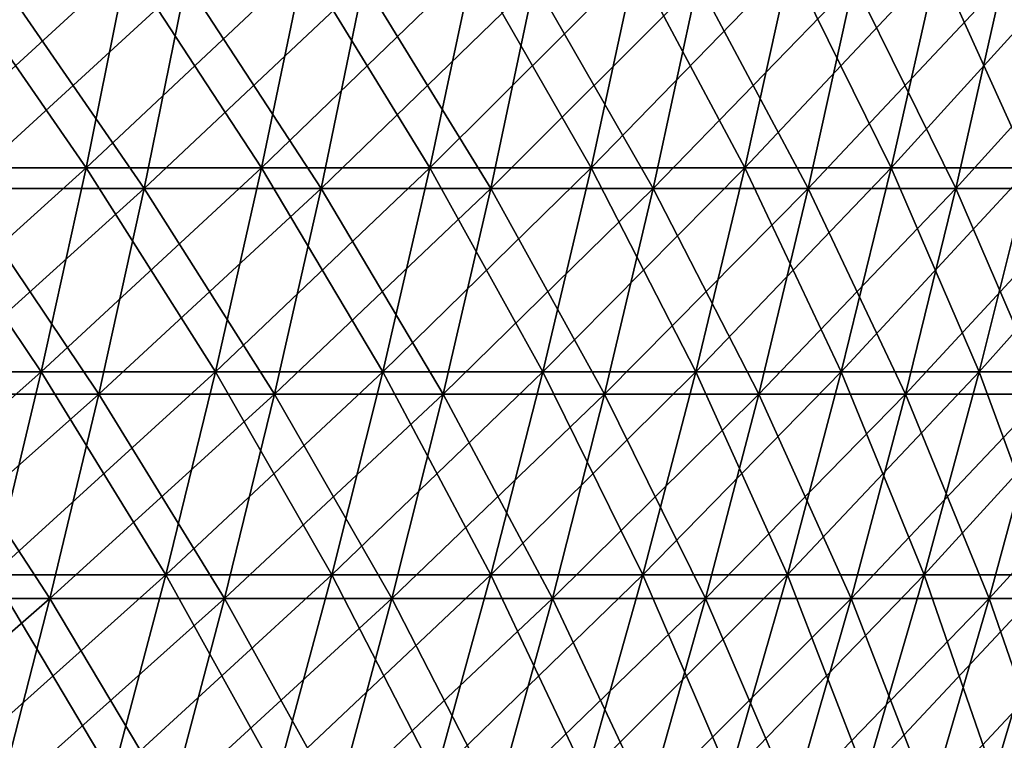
# Model space of a CAD drawing. Header units: millimetres. Extents: x -250 to 250, y -45 to 4150.
# Tile 791 of 805: x 185 to 210, y 4070 to 4089. Entities that reach past the tile are written whole.
import ezdxf

# ---------------------------------------------------------------- set-up
doc = ezdxf.new("R2010")
doc.units = ezdxf.units.MM
doc.header["$LTSCALE"] = 81.481481
for name, color, linetype in [('19', 7, 'CONTINUOUS'), ('20', 7, 'CONTINUOUS'), ('21', 7, 'CONTINUOUS'), ('22', 7, 'CONTINUOUS')]:
    doc.layers.add(name, color=color, linetype=linetype)

msp = doc.modelspace()

# ---------------------------------------------------------------- linework, layer by layer
at = {"layer": '19', "color": 7, "linetype": 'CONTINUOUS'}
for points in [[(187.968, 4084.507, -151.257), (183.221, 4084.507, -156.974), (189.049, 4089.852, -152.127), (187.968, 4084.507, -151.257)], [(189.049, 4089.852, -152.127), (183.221, 4084.507, -156.974), (184.275, 4089.852, -157.877), (189.049, 4089.852, -152.127)], [(192.537, 4084.507, -145.397), (187.968, 4084.507, -151.257), (193.644, 4089.852, -146.233), (192.537, 4084.507, -145.397)], [(193.644, 4089.852, -146.233), (187.968, 4084.507, -151.257), (189.049, 4089.852, -152.127), (193.644, 4089.852, -146.233)], [(196.923, 4084.507, -139.399), (192.537, 4084.507, -145.397), (198.056, 4089.852, -140.201), (196.923, 4084.507, -139.399)], [(198.056, 4089.852, -140.201), (192.537, 4084.507, -145.397), (193.644, 4089.852, -146.233), (198.056, 4089.852, -140.201)], [(201.122, 4084.507, -133.268), (196.923, 4084.507, -139.399), (202.279, 4089.852, -134.035), (201.122, 4084.507, -133.268)], [(202.279, 4089.852, -134.035), (196.923, 4084.507, -139.399), (198.056, 4089.852, -140.201), (202.279, 4089.852, -134.035)], [(205.131, 4084.507, -127.012), (201.122, 4084.507, -133.268), (206.311, 4089.852, -127.742), (205.131, 4084.507, -127.012)], [(206.311, 4089.852, -127.742), (201.122, 4084.507, -133.268), (202.279, 4089.852, -134.035), (206.311, 4089.852, -127.742)], [(208.945, 4084.507, -120.634), (205.131, 4084.507, -127.012), (210.147, 4089.852, -121.328), (208.945, 4084.507, -120.634)], [(210.147, 4089.852, -121.328), (205.131, 4084.507, -127.012), (206.311, 4089.852, -127.742), (210.147, 4089.852, -121.328)], [(212.561, 4084.507, -114.143), (208.945, 4084.507, -120.634), (213.784, 4089.852, -114.799), (212.561, 4084.507, -114.143)], [(213.784, 4089.852, -114.799), (208.945, 4084.507, -120.634), (210.147, 4089.852, -121.328), (213.784, 4089.852, -114.799)], [(186.795, 4079.194, -150.313), (182.077, 4079.194, -155.994), (187.968, 4084.507, -151.257), (186.795, 4079.194, -150.313)], [(187.968, 4084.507, -151.257), (182.077, 4079.194, -155.994), (183.221, 4084.507, -156.974), (187.968, 4084.507, -151.257)], [(191.335, 4079.194, -144.49), (186.795, 4079.194, -150.313), (192.537, 4084.507, -145.397), (191.335, 4079.194, -144.49)], [(192.537, 4084.507, -145.397), (186.795, 4079.194, -150.313), (187.968, 4084.507, -151.257), (192.537, 4084.507, -145.397)], [(195.694, 4079.194, -138.529), (191.335, 4079.194, -144.49), (196.923, 4084.507, -139.399), (195.694, 4079.194, -138.529)], [(196.923, 4084.507, -139.399), (191.335, 4079.194, -144.49), (192.537, 4084.507, -145.397), (196.923, 4084.507, -139.399)], [(199.867, 4079.194, -132.437), (195.694, 4079.194, -138.529), (201.122, 4084.507, -133.268), (199.867, 4079.194, -132.437)], [(201.122, 4084.507, -133.268), (195.694, 4079.194, -138.529), (196.923, 4084.507, -139.399), (201.122, 4084.507, -133.268)], [(203.851, 4079.194, -126.219), (199.867, 4079.194, -132.437), (205.131, 4084.507, -127.012), (203.851, 4079.194, -126.219)], [(205.131, 4084.507, -127.012), (199.867, 4079.194, -132.437), (201.122, 4084.507, -133.268), (205.131, 4084.507, -127.012)], [(207.641, 4079.194, -119.882), (203.851, 4079.194, -126.219), (208.945, 4084.507, -120.634), (207.641, 4079.194, -119.882)], [(208.945, 4084.507, -120.634), (203.851, 4079.194, -126.219), (205.131, 4084.507, -127.012), (208.945, 4084.507, -120.634)], [(211.234, 4079.194, -113.431), (207.641, 4079.194, -119.882), (212.561, 4084.507, -114.143), (211.234, 4079.194, -113.431)], [(212.561, 4084.507, -114.143), (207.641, 4079.194, -119.882), (208.945, 4084.507, -120.634), (212.561, 4084.507, -114.143)], [(185.531, 4073.915, -149.296), (180.845, 4073.915, -154.939), (186.795, 4079.194, -150.313), (185.531, 4073.915, -149.296)], [(186.795, 4079.194, -150.313), (180.845, 4073.915, -154.939), (182.077, 4079.194, -155.994), (186.795, 4079.194, -150.313)], [(190.041, 4073.915, -143.512), (185.531, 4073.915, -149.296), (191.335, 4079.194, -144.49), (190.041, 4073.915, -143.512)], [(191.335, 4079.194, -144.49), (185.531, 4073.915, -149.296), (186.795, 4079.194, -150.313), (191.335, 4079.194, -144.49)], [(194.37, 4073.915, -137.592), (190.041, 4073.915, -143.512), (195.694, 4079.194, -138.529), (194.37, 4073.915, -137.592)], [(195.694, 4079.194, -138.529), (190.041, 4073.915, -143.512), (191.335, 4079.194, -144.49), (195.694, 4079.194, -138.529)], [(198.515, 4073.915, -131.541), (194.37, 4073.915, -137.592), (199.867, 4079.194, -132.437), (198.515, 4073.915, -131.541)], [(199.867, 4079.194, -132.437), (194.37, 4073.915, -137.592), (195.694, 4079.194, -138.529), (199.867, 4079.194, -132.437)], [(202.471, 4073.915, -125.365), (198.515, 4073.915, -131.541), (203.851, 4079.194, -126.219), (202.471, 4073.915, -125.365)], [(203.851, 4079.194, -126.219), (198.515, 4073.915, -131.541), (199.867, 4079.194, -132.437), (203.851, 4079.194, -126.219)], [(206.236, 4073.915, -119.07), (202.471, 4073.915, -125.365), (207.641, 4079.194, -119.882), (206.236, 4073.915, -119.07)], [(207.641, 4079.194, -119.882), (202.471, 4073.915, -125.365), (203.851, 4079.194, -126.219), (207.641, 4079.194, -119.882)], [(209.805, 4073.915, -112.663), (206.236, 4073.915, -119.07), (211.234, 4079.194, -113.431), (209.805, 4073.915, -112.663)], [(211.234, 4079.194, -113.431), (206.236, 4073.915, -119.07), (207.641, 4079.194, -119.882), (211.234, 4079.194, -113.431)], [(213.175, 4073.915, -106.149), (209.805, 4073.915, -112.663), (214.627, 4079.194, -106.872), (213.175, 4073.915, -106.149)], [(214.627, 4079.194, -106.872), (209.805, 4073.915, -112.663), (211.234, 4079.194, -113.431), (214.627, 4079.194, -106.872)], [(184.176, 4068.673, -148.206), (179.525, 4068.673, -153.808), (185.531, 4073.915, -149.296), (184.176, 4068.673, -148.206)], [(185.531, 4073.915, -149.296), (179.525, 4068.673, -153.808), (180.845, 4073.915, -154.939), (185.531, 4073.915, -149.296)], [(188.653, 4068.673, -142.464), (184.176, 4068.673, -148.206), (190.041, 4073.915, -143.512), (188.653, 4068.673, -142.464)], [(190.041, 4073.915, -143.512), (184.176, 4068.673, -148.206), (185.531, 4073.915, -149.296), (190.041, 4073.915, -143.512)], [(192.951, 4068.673, -136.587), (188.653, 4068.673, -142.464), (194.37, 4073.915, -137.592), (192.951, 4068.673, -136.587)], [(194.37, 4073.915, -137.592), (188.653, 4068.673, -142.464), (190.041, 4073.915, -143.512), (194.37, 4073.915, -137.592)], [(197.065, 4068.673, -130.58), (192.951, 4068.673, -136.587), (198.515, 4073.915, -131.541), (197.065, 4068.673, -130.58)], [(198.515, 4073.915, -131.541), (192.951, 4068.673, -136.587), (194.37, 4073.915, -137.592), (198.515, 4073.915, -131.541)], [(200.993, 4068.673, -124.45), (197.065, 4068.673, -130.58), (202.471, 4073.915, -125.365), (200.993, 4068.673, -124.45)], [(202.471, 4073.915, -125.365), (197.065, 4068.673, -130.58), (198.515, 4073.915, -131.541), (202.471, 4073.915, -125.365)], [(204.73, 4068.673, -118.201), (200.993, 4068.673, -124.45), (206.236, 4073.915, -119.07), (204.73, 4068.673, -118.201)], [(206.236, 4073.915, -119.07), (200.993, 4068.673, -124.45), (202.471, 4073.915, -125.365), (206.236, 4073.915, -119.07)], [(208.273, 4068.673, -111.84), (204.73, 4068.673, -118.201), (209.805, 4073.915, -112.663), (208.273, 4068.673, -111.84)], [(209.805, 4073.915, -112.663), (204.73, 4068.673, -118.201), (206.236, 4073.915, -119.07), (209.805, 4073.915, -112.663)], [(211.619, 4068.673, -105.373), (208.273, 4068.673, -111.84), (213.175, 4073.915, -106.149), (211.619, 4068.673, -105.373)], [(213.175, 4073.915, -106.149), (208.273, 4068.673, -111.84), (209.805, 4073.915, -112.663), (213.175, 4073.915, -106.149)]]:
    msp.add_3dface(points, dxfattribs=at)
at = {"layer": '20', "color": 7, "linetype": 'CONTINUOUS'}
for points in [[(183.221, 4084.507, 156.974), (187.968, 4084.507, 151.257), (184.275, 4089.852, 157.877), (183.221, 4084.507, 156.974)], [(184.275, 4089.852, 157.877), (187.968, 4084.507, 151.257), (189.049, 4089.852, 152.127), (184.275, 4089.852, 157.877)], [(187.968, 4084.507, 151.257), (192.537, 4084.507, 145.397), (189.049, 4089.852, 152.127), (187.968, 4084.507, 151.257)], [(189.049, 4089.852, 152.127), (192.537, 4084.507, 145.397), (193.644, 4089.852, 146.233), (189.049, 4089.852, 152.127)], [(192.537, 4084.507, 145.397), (196.923, 4084.507, 139.399), (193.644, 4089.852, 146.233), (192.537, 4084.507, 145.397)], [(193.644, 4089.852, 146.233), (196.923, 4084.507, 139.399), (198.056, 4089.852, 140.201), (193.644, 4089.852, 146.233)], [(196.923, 4084.507, 139.399), (201.122, 4084.507, 133.268), (198.056, 4089.852, 140.201), (196.923, 4084.507, 139.399)], [(198.056, 4089.852, 140.201), (201.122, 4084.507, 133.268), (202.279, 4089.852, 134.035), (198.056, 4089.852, 140.201)], [(201.122, 4084.507, 133.268), (205.131, 4084.507, 127.012), (202.279, 4089.852, 134.035), (201.122, 4084.507, 133.268)], [(202.279, 4089.852, 134.035), (205.131, 4084.507, 127.012), (206.311, 4089.852, 127.742), (202.279, 4089.852, 134.035)], [(205.131, 4084.507, 127.012), (208.945, 4084.507, 120.634), (206.311, 4089.852, 127.742), (205.131, 4084.507, 127.012)], [(206.311, 4089.852, 127.742), (208.945, 4084.507, 120.634), (210.147, 4089.852, 121.328), (206.311, 4089.852, 127.742)], [(208.945, 4084.507, 120.634), (212.561, 4084.507, 114.143), (210.147, 4089.852, 121.328), (208.945, 4084.507, 120.634)], [(210.147, 4089.852, 121.328), (212.561, 4084.507, 114.143), (213.784, 4089.852, 114.799), (210.147, 4089.852, 121.328)], [(182.077, 4079.194, 155.994), (186.795, 4079.194, 150.313), (183.221, 4084.507, 156.974), (182.077, 4079.194, 155.994)], [(183.221, 4084.507, 156.974), (186.795, 4079.194, 150.313), (187.968, 4084.507, 151.257), (183.221, 4084.507, 156.974)], [(186.795, 4079.194, 150.313), (191.335, 4079.194, 144.49), (187.968, 4084.507, 151.257), (186.795, 4079.194, 150.313)], [(187.968, 4084.507, 151.257), (191.335, 4079.194, 144.49), (192.537, 4084.507, 145.397), (187.968, 4084.507, 151.257)], [(191.335, 4079.194, 144.49), (195.694, 4079.194, 138.529), (192.537, 4084.507, 145.397), (191.335, 4079.194, 144.49)], [(192.537, 4084.507, 145.397), (195.694, 4079.194, 138.529), (196.923, 4084.507, 139.399), (192.537, 4084.507, 145.397)], [(195.694, 4079.194, 138.529), (199.867, 4079.194, 132.437), (196.923, 4084.507, 139.399), (195.694, 4079.194, 138.529)], [(196.923, 4084.507, 139.399), (199.867, 4079.194, 132.437), (201.122, 4084.507, 133.268), (196.923, 4084.507, 139.399)], [(199.867, 4079.194, 132.437), (203.851, 4079.194, 126.219), (201.122, 4084.507, 133.268), (199.867, 4079.194, 132.437)], [(201.122, 4084.507, 133.268), (203.851, 4079.194, 126.219), (205.131, 4084.507, 127.012), (201.122, 4084.507, 133.268)], [(203.851, 4079.194, 126.219), (207.641, 4079.194, 119.882), (205.131, 4084.507, 127.012), (203.851, 4079.194, 126.219)], [(205.131, 4084.507, 127.012), (207.641, 4079.194, 119.882), (208.945, 4084.507, 120.634), (205.131, 4084.507, 127.012)], [(207.641, 4079.194, 119.882), (211.234, 4079.194, 113.431), (208.945, 4084.507, 120.634), (207.641, 4079.194, 119.882)], [(208.945, 4084.507, 120.634), (211.234, 4079.194, 113.431), (212.561, 4084.507, 114.143), (208.945, 4084.507, 120.634)], [(180.845, 4073.915, 154.939), (185.531, 4073.915, 149.296), (182.077, 4079.194, 155.994), (180.845, 4073.915, 154.939)], [(182.077, 4079.194, 155.994), (185.531, 4073.915, 149.296), (186.795, 4079.194, 150.313), (182.077, 4079.194, 155.994)], [(185.531, 4073.915, 149.296), (190.041, 4073.915, 143.512), (186.795, 4079.194, 150.313), (185.531, 4073.915, 149.296)], [(186.795, 4079.194, 150.313), (190.041, 4073.915, 143.512), (191.335, 4079.194, 144.49), (186.795, 4079.194, 150.313)], [(190.041, 4073.915, 143.512), (194.37, 4073.915, 137.592), (191.335, 4079.194, 144.49), (190.041, 4073.915, 143.512)], [(191.335, 4079.194, 144.49), (194.37, 4073.915, 137.592), (195.694, 4079.194, 138.529), (191.335, 4079.194, 144.49)], [(194.37, 4073.915, 137.592), (198.515, 4073.915, 131.541), (195.694, 4079.194, 138.529), (194.37, 4073.915, 137.592)], [(195.694, 4079.194, 138.529), (198.515, 4073.915, 131.541), (199.867, 4079.194, 132.437), (195.694, 4079.194, 138.529)], [(198.515, 4073.915, 131.541), (202.471, 4073.915, 125.365), (199.867, 4079.194, 132.437), (198.515, 4073.915, 131.541)], [(199.867, 4079.194, 132.437), (202.471, 4073.915, 125.365), (203.851, 4079.194, 126.219), (199.867, 4079.194, 132.437)], [(202.471, 4073.915, 125.365), (206.236, 4073.915, 119.07), (203.851, 4079.194, 126.219), (202.471, 4073.915, 125.365)], [(203.851, 4079.194, 126.219), (206.236, 4073.915, 119.07), (207.641, 4079.194, 119.882), (203.851, 4079.194, 126.219)], [(206.236, 4073.915, 119.07), (209.805, 4073.915, 112.663), (207.641, 4079.194, 119.882), (206.236, 4073.915, 119.07)], [(207.641, 4079.194, 119.882), (209.805, 4073.915, 112.663), (211.234, 4079.194, 113.431), (207.641, 4079.194, 119.882)], [(209.805, 4073.915, 112.663), (213.175, 4073.915, 106.149), (211.234, 4079.194, 113.431), (209.805, 4073.915, 112.663)], [(180.845, 4073.915, 154.939), (184.176, 4068.673, 148.206), (185.531, 4073.915, 149.296), (180.845, 4073.915, 154.939)], [(184.176, 4068.673, 148.206), (188.653, 4068.673, 142.464), (185.531, 4073.915, 149.296), (184.176, 4068.673, 148.206)], [(185.531, 4073.915, 149.296), (188.653, 4068.673, 142.464), (190.041, 4073.915, 143.512), (185.531, 4073.915, 149.296)], [(188.653, 4068.673, 142.464), (192.951, 4068.673, 136.587), (190.041, 4073.915, 143.512), (188.653, 4068.673, 142.464)], [(190.041, 4073.915, 143.512), (192.951, 4068.673, 136.587), (194.37, 4073.915, 137.592), (190.041, 4073.915, 143.512)], [(192.951, 4068.673, 136.587), (197.065, 4068.673, 130.58), (194.37, 4073.915, 137.592), (192.951, 4068.673, 136.587)], [(194.37, 4073.915, 137.592), (197.065, 4068.673, 130.58), (198.515, 4073.915, 131.541), (194.37, 4073.915, 137.592)], [(197.065, 4068.673, 130.58), (200.993, 4068.673, 124.45), (198.515, 4073.915, 131.541), (197.065, 4068.673, 130.58)], [(198.515, 4073.915, 131.541), (200.993, 4068.673, 124.45), (202.471, 4073.915, 125.365), (198.515, 4073.915, 131.541)], [(200.993, 4068.673, 124.45), (204.73, 4068.673, 118.201), (202.471, 4073.915, 125.365), (200.993, 4068.673, 124.45)], [(202.471, 4073.915, 125.365), (204.73, 4068.673, 118.201), (206.236, 4073.915, 119.07), (202.471, 4073.915, 125.365)], [(204.73, 4068.673, 118.201), (208.273, 4068.673, 111.84), (206.236, 4073.915, 119.07), (204.73, 4068.673, 118.201)], [(206.236, 4073.915, 119.07), (208.273, 4068.673, 111.84), (209.805, 4073.915, 112.663), (206.236, 4073.915, 119.07)], [(208.273, 4068.673, 111.84), (211.619, 4068.673, 105.373), (209.805, 4073.915, 112.663), (208.273, 4068.673, 111.84)], [(209.805, 4073.915, 112.663), (211.619, 4068.673, 105.373), (213.175, 4073.915, 106.149), (209.805, 4073.915, 112.663)]]:
    msp.add_3dface(points, dxfattribs=at)
at = {"layer": '21', "color": 7, "linetype": 'CONTINUOUS'}
for points in [[(186.466, 4085.04, 150.049), (181.757, 4085.04, 155.72), (187.538, 4090.342, 150.911), (186.466, 4085.04, 150.049)], [(187.538, 4090.342, 150.911), (181.757, 4085.04, 155.72), (182.802, 4090.342, 156.615), (187.538, 4090.342, 150.911)], [(190.998, 4085.04, 144.235), (186.466, 4085.04, 150.049), (192.097, 4090.342, 145.065), (190.998, 4085.04, 144.235)], [(192.097, 4090.342, 145.065), (186.466, 4085.04, 150.049), (187.538, 4090.342, 150.911), (192.097, 4090.342, 145.065)], [(195.349, 4085.04, 138.285), (190.998, 4085.04, 144.235), (196.473, 4090.342, 139.08), (195.349, 4085.04, 138.285)], [(196.473, 4090.342, 139.08), (190.998, 4085.04, 144.235), (192.097, 4090.342, 145.065), (196.473, 4090.342, 139.08)], [(199.515, 4085.04, 132.204), (195.349, 4085.04, 138.285), (200.663, 4090.342, 132.964), (199.515, 4085.04, 132.204)], [(200.663, 4090.342, 132.964), (195.349, 4085.04, 138.285), (196.473, 4090.342, 139.08), (200.663, 4090.342, 132.964)], [(203.492, 4085.04, 125.997), (199.515, 4085.04, 132.204), (204.662, 4090.342, 126.721), (203.492, 4085.04, 125.997)], [(204.662, 4090.342, 126.721), (199.515, 4085.04, 132.204), (200.663, 4090.342, 132.964), (204.662, 4090.342, 126.721)], [(207.275, 4085.04, 119.671), (203.492, 4085.04, 125.997), (208.467, 4090.342, 120.359), (207.275, 4085.04, 119.671)], [(208.467, 4090.342, 120.359), (203.492, 4085.04, 125.997), (204.662, 4090.342, 126.721), (208.467, 4090.342, 120.359)], [(210.862, 4085.04, 113.231), (207.275, 4085.04, 119.671), (212.075, 4090.342, 113.882), (210.862, 4085.04, 113.231)], [(212.075, 4090.342, 113.882), (207.275, 4085.04, 119.671), (208.467, 4090.342, 120.359), (212.075, 4090.342, 113.882)], [(185.303, 4079.77, 149.113), (180.623, 4079.77, 154.748), (186.466, 4085.04, 150.049), (185.303, 4079.77, 149.113)], [(186.466, 4085.04, 150.049), (180.623, 4079.77, 154.748), (181.757, 4085.04, 155.72), (186.466, 4085.04, 150.049)], [(189.807, 4079.77, 143.335), (185.303, 4079.77, 149.113), (190.998, 4085.04, 144.235), (189.807, 4079.77, 143.335)], [(190.998, 4085.04, 144.235), (185.303, 4079.77, 149.113), (186.466, 4085.04, 150.049), (190.998, 4085.04, 144.235)], [(194.131, 4079.77, 137.422), (189.807, 4079.77, 143.335), (195.349, 4085.04, 138.285), (194.131, 4079.77, 137.422)], [(195.349, 4085.04, 138.285), (189.807, 4079.77, 143.335), (190.998, 4085.04, 144.235), (195.349, 4085.04, 138.285)], [(198.271, 4079.77, 131.379), (194.131, 4079.77, 137.422), (199.515, 4085.04, 132.204), (198.271, 4079.77, 131.379)], [(199.515, 4085.04, 132.204), (194.131, 4079.77, 137.422), (195.349, 4085.04, 138.285), (199.515, 4085.04, 132.204)], [(202.222, 4079.77, 125.211), (198.271, 4079.77, 131.379), (203.492, 4085.04, 125.997), (202.222, 4079.77, 125.211)], [(203.492, 4085.04, 125.997), (198.271, 4079.77, 131.379), (199.515, 4085.04, 132.204), (203.492, 4085.04, 125.997)], [(205.982, 4079.77, 118.924), (202.222, 4079.77, 125.211), (207.275, 4085.04, 119.671), (205.982, 4079.77, 118.924)], [(207.275, 4085.04, 119.671), (202.222, 4079.77, 125.211), (203.492, 4085.04, 125.997), (207.275, 4085.04, 119.671)], [(209.547, 4079.77, 112.524), (205.982, 4079.77, 118.924), (210.862, 4085.04, 113.231), (209.547, 4079.77, 112.524)], [(210.862, 4085.04, 113.231), (205.982, 4079.77, 118.924), (207.275, 4085.04, 119.671), (210.862, 4085.04, 113.231)], [(212.913, 4079.77, 106.018), (209.547, 4079.77, 112.524), (214.249, 4085.04, 106.684), (212.913, 4079.77, 106.018)], [(214.249, 4085.04, 106.684), (209.547, 4079.77, 112.524), (210.862, 4085.04, 113.231), (214.249, 4085.04, 106.684)], [(184.049, 4074.534, 148.104), (179.401, 4074.534, 153.701), (185.303, 4079.77, 149.113), (184.049, 4074.534, 148.104)], [(185.303, 4079.77, 149.113), (179.401, 4074.534, 153.701), (180.623, 4079.77, 154.748), (185.303, 4079.77, 149.113)], [(188.523, 4074.534, 142.366), (184.049, 4074.534, 148.104), (189.807, 4079.77, 143.335), (188.523, 4074.534, 142.366)], [(189.807, 4079.77, 143.335), (184.049, 4074.534, 148.104), (185.303, 4079.77, 149.113), (189.807, 4079.77, 143.335)], [(192.817, 4074.534, 136.493), (188.523, 4074.534, 142.366), (194.131, 4079.77, 137.422), (192.817, 4074.534, 136.493)], [(194.131, 4079.77, 137.422), (188.523, 4074.534, 142.366), (189.807, 4079.77, 143.335), (194.131, 4079.77, 137.422)], [(196.929, 4074.534, 130.49), (192.817, 4074.534, 136.493), (198.271, 4079.77, 131.379), (196.929, 4074.534, 130.49)], [(198.271, 4079.77, 131.379), (192.817, 4074.534, 136.493), (194.131, 4079.77, 137.422), (198.271, 4079.77, 131.379)], [(200.854, 4074.534, 124.364), (196.929, 4074.534, 130.49), (202.222, 4079.77, 125.211), (200.854, 4074.534, 124.364)], [(202.222, 4079.77, 125.211), (196.929, 4074.534, 130.49), (198.271, 4079.77, 131.379), (202.222, 4079.77, 125.211)], [(204.589, 4074.534, 118.119), (200.854, 4074.534, 124.364), (205.982, 4079.77, 118.924), (204.589, 4074.534, 118.119)], [(205.982, 4079.77, 118.924), (200.854, 4074.534, 124.364), (202.222, 4079.77, 125.211), (205.982, 4079.77, 118.924)], [(208.129, 4074.534, 111.763), (204.589, 4074.534, 118.119), (209.547, 4079.77, 112.524), (208.129, 4074.534, 111.763)], [(209.547, 4079.77, 112.524), (204.589, 4074.534, 118.119), (205.982, 4079.77, 118.924), (209.547, 4079.77, 112.524)], [(211.472, 4074.534, 105.301), (208.129, 4074.534, 111.763), (212.913, 4079.77, 106.018), (211.472, 4074.534, 105.301)], [(212.913, 4079.77, 106.018), (208.129, 4074.534, 111.763), (209.547, 4079.77, 112.524), (212.913, 4079.77, 106.018)], [(187.147, 4069.334, 141.327), (182.706, 4069.334, 147.023), (188.523, 4074.534, 142.366), (187.147, 4069.334, 141.327)], [(188.523, 4074.534, 142.366), (182.706, 4069.334, 147.023), (184.049, 4074.534, 148.104), (188.523, 4074.534, 142.366)], [(191.41, 4069.334, 135.496), (187.147, 4069.334, 141.327), (192.817, 4074.534, 136.493), (191.41, 4069.334, 135.496)], [(192.817, 4074.534, 136.493), (187.147, 4069.334, 141.327), (188.523, 4074.534, 142.366), (192.817, 4074.534, 136.493)], [(195.492, 4069.334, 129.538), (191.41, 4069.334, 135.496), (196.929, 4074.534, 130.49), (195.492, 4069.334, 129.538)], [(196.929, 4074.534, 130.49), (191.41, 4069.334, 135.496), (192.817, 4074.534, 136.493), (196.929, 4074.534, 130.49)], [(199.388, 4069.334, 123.456), (195.492, 4069.334, 129.538), (200.854, 4074.534, 124.364), (199.388, 4069.334, 123.456)], [(200.854, 4074.534, 124.364), (195.492, 4069.334, 129.538), (196.929, 4074.534, 130.49), (200.854, 4074.534, 124.364)], [(203.096, 4069.334, 117.257), (199.388, 4069.334, 123.456), (204.589, 4074.534, 118.119), (203.096, 4069.334, 117.257)], [(204.589, 4074.534, 118.119), (199.388, 4069.334, 123.456), (200.854, 4074.534, 124.364), (204.589, 4074.534, 118.119)], [(206.61, 4069.334, 110.947), (203.096, 4069.334, 117.257), (208.129, 4074.534, 111.763), (206.61, 4069.334, 110.947)], [(208.129, 4074.534, 111.763), (203.096, 4069.334, 117.257), (204.589, 4074.534, 118.119), (208.129, 4074.534, 111.763)], [(209.929, 4069.334, 104.532), (206.61, 4069.334, 110.947), (211.472, 4074.534, 105.301), (209.929, 4069.334, 104.532)], [(211.472, 4074.534, 105.301), (206.61, 4069.334, 110.947), (208.129, 4074.534, 111.763), (211.472, 4074.534, 105.301)], [(213.048, 4069.334, 98.018), (209.929, 4069.334, 104.532), (214.615, 4074.534, 98.738), (213.048, 4069.334, 98.018)], [(214.615, 4074.534, 98.738), (209.929, 4069.334, 104.532), (211.472, 4074.534, 105.301), (214.615, 4074.534, 98.738)]]:
    msp.add_3dface(points, dxfattribs=at)
at = {"layer": '22', "color": 7, "linetype": 'CONTINUOUS'}
for points in [[(181.757, 4085.04, -155.72), (186.466, 4085.04, -150.049), (182.802, 4090.342, -156.615), (181.757, 4085.04, -155.72)], [(182.802, 4090.342, -156.615), (186.466, 4085.04, -150.049), (187.538, 4090.342, -150.911), (182.802, 4090.342, -156.615)], [(186.466, 4085.04, -150.049), (190.998, 4085.04, -144.235), (187.538, 4090.342, -150.911), (186.466, 4085.04, -150.049)], [(187.538, 4090.342, -150.911), (190.998, 4085.04, -144.235), (192.097, 4090.342, -145.065), (187.538, 4090.342, -150.911)], [(190.998, 4085.04, -144.235), (195.349, 4085.04, -138.285), (192.097, 4090.342, -145.065), (190.998, 4085.04, -144.235)], [(192.097, 4090.342, -145.065), (195.349, 4085.04, -138.285), (196.473, 4090.342, -139.08), (192.097, 4090.342, -145.065)], [(195.349, 4085.04, -138.285), (199.515, 4085.04, -132.204), (196.473, 4090.342, -139.08), (195.349, 4085.04, -138.285)], [(196.473, 4090.342, -139.08), (199.515, 4085.04, -132.204), (200.663, 4090.342, -132.964), (196.473, 4090.342, -139.08)], [(199.515, 4085.04, -132.204), (203.492, 4085.04, -125.997), (200.663, 4090.342, -132.964), (199.515, 4085.04, -132.204)], [(200.663, 4090.342, -132.964), (203.492, 4085.04, -125.997), (204.662, 4090.342, -126.721), (200.663, 4090.342, -132.964)], [(203.492, 4085.04, -125.997), (207.275, 4085.04, -119.671), (204.662, 4090.342, -126.721), (203.492, 4085.04, -125.997)], [(204.662, 4090.342, -126.721), (207.275, 4085.04, -119.671), (208.467, 4090.342, -120.359), (204.662, 4090.342, -126.721)], [(207.275, 4085.04, -119.671), (210.862, 4085.04, -113.231), (208.467, 4090.342, -120.359), (207.275, 4085.04, -119.671)], [(208.467, 4090.342, -120.359), (210.862, 4085.04, -113.231), (212.075, 4090.342, -113.882), (208.467, 4090.342, -120.359)], [(180.623, 4079.77, -154.748), (185.303, 4079.77, -149.113), (181.757, 4085.04, -155.72), (180.623, 4079.77, -154.748)], [(181.757, 4085.04, -155.72), (185.303, 4079.77, -149.113), (186.466, 4085.04, -150.049), (181.757, 4085.04, -155.72)], [(185.303, 4079.77, -149.113), (189.807, 4079.77, -143.335), (186.466, 4085.04, -150.049), (185.303, 4079.77, -149.113)], [(186.466, 4085.04, -150.049), (189.807, 4079.77, -143.335), (190.998, 4085.04, -144.235), (186.466, 4085.04, -150.049)], [(189.807, 4079.77, -143.335), (194.131, 4079.77, -137.422), (190.998, 4085.04, -144.235), (189.807, 4079.77, -143.335)], [(190.998, 4085.04, -144.235), (194.131, 4079.77, -137.422), (195.349, 4085.04, -138.285), (190.998, 4085.04, -144.235)], [(194.131, 4079.77, -137.422), (198.271, 4079.77, -131.379), (195.349, 4085.04, -138.285), (194.131, 4079.77, -137.422)], [(195.349, 4085.04, -138.285), (198.271, 4079.77, -131.379), (199.515, 4085.04, -132.204), (195.349, 4085.04, -138.285)], [(198.271, 4079.77, -131.379), (202.222, 4079.77, -125.211), (199.515, 4085.04, -132.204), (198.271, 4079.77, -131.379)], [(199.515, 4085.04, -132.204), (202.222, 4079.77, -125.211), (203.492, 4085.04, -125.997), (199.515, 4085.04, -132.204)], [(202.222, 4079.77, -125.211), (205.982, 4079.77, -118.924), (203.492, 4085.04, -125.997), (202.222, 4079.77, -125.211)], [(203.492, 4085.04, -125.997), (205.982, 4079.77, -118.924), (207.275, 4085.04, -119.671), (203.492, 4085.04, -125.997)], [(205.982, 4079.77, -118.924), (209.547, 4079.77, -112.524), (207.275, 4085.04, -119.671), (205.982, 4079.77, -118.924)], [(207.275, 4085.04, -119.671), (209.547, 4079.77, -112.524), (210.862, 4085.04, -113.231), (207.275, 4085.04, -119.671)], [(209.547, 4079.77, -112.524), (212.913, 4079.77, -106.018), (210.862, 4085.04, -113.231), (209.547, 4079.77, -112.524)], [(180.623, 4079.77, -154.748), (184.049, 4074.534, -148.104), (185.303, 4079.77, -149.113), (180.623, 4079.77, -154.748)], [(184.049, 4074.534, -148.104), (188.523, 4074.534, -142.366), (185.303, 4079.77, -149.113), (184.049, 4074.534, -148.104)], [(185.303, 4079.77, -149.113), (188.523, 4074.534, -142.366), (189.807, 4079.77, -143.335), (185.303, 4079.77, -149.113)], [(188.523, 4074.534, -142.366), (192.817, 4074.534, -136.493), (189.807, 4079.77, -143.335), (188.523, 4074.534, -142.366)], [(189.807, 4079.77, -143.335), (192.817, 4074.534, -136.493), (194.131, 4079.77, -137.422), (189.807, 4079.77, -143.335)], [(192.817, 4074.534, -136.493), (196.929, 4074.534, -130.49), (194.131, 4079.77, -137.422), (192.817, 4074.534, -136.493)], [(194.131, 4079.77, -137.422), (196.929, 4074.534, -130.49), (198.271, 4079.77, -131.379), (194.131, 4079.77, -137.422)], [(196.929, 4074.534, -130.49), (200.854, 4074.534, -124.364), (198.271, 4079.77, -131.379), (196.929, 4074.534, -130.49)], [(198.271, 4079.77, -131.379), (200.854, 4074.534, -124.364), (202.222, 4079.77, -125.211), (198.271, 4079.77, -131.379)], [(200.854, 4074.534, -124.364), (204.589, 4074.534, -118.119), (202.222, 4079.77, -125.211), (200.854, 4074.534, -124.364)], [(202.222, 4079.77, -125.211), (204.589, 4074.534, -118.119), (205.982, 4079.77, -118.924), (202.222, 4079.77, -125.211)], [(204.589, 4074.534, -118.119), (208.129, 4074.534, -111.763), (205.982, 4079.77, -118.924), (204.589, 4074.534, -118.119)], [(205.982, 4079.77, -118.924), (208.129, 4074.534, -111.763), (209.547, 4079.77, -112.524), (205.982, 4079.77, -118.924)], [(208.129, 4074.534, -111.763), (211.472, 4074.534, -105.301), (209.547, 4079.77, -112.524), (208.129, 4074.534, -111.763)], [(209.547, 4079.77, -112.524), (211.472, 4074.534, -105.301), (212.913, 4079.77, -106.018), (209.547, 4079.77, -112.524)], [(182.706, 4069.334, -147.023), (187.147, 4069.334, -141.327), (184.049, 4074.534, -148.104), (182.706, 4069.334, -147.023)], [(184.049, 4074.534, -148.104), (187.147, 4069.334, -141.327), (188.523, 4074.534, -142.366), (184.049, 4074.534, -148.104)], [(187.147, 4069.334, -141.327), (191.41, 4069.334, -135.496), (188.523, 4074.534, -142.366), (187.147, 4069.334, -141.327)], [(188.523, 4074.534, -142.366), (191.41, 4069.334, -135.496), (192.817, 4074.534, -136.493), (188.523, 4074.534, -142.366)], [(191.41, 4069.334, -135.496), (195.492, 4069.334, -129.538), (192.817, 4074.534, -136.493), (191.41, 4069.334, -135.496)], [(192.817, 4074.534, -136.493), (195.492, 4069.334, -129.538), (196.929, 4074.534, -130.49), (192.817, 4074.534, -136.493)], [(195.492, 4069.334, -129.538), (199.388, 4069.334, -123.456), (196.929, 4074.534, -130.49), (195.492, 4069.334, -129.538)], [(196.929, 4074.534, -130.49), (199.388, 4069.334, -123.456), (200.854, 4074.534, -124.364), (196.929, 4074.534, -130.49)], [(199.388, 4069.334, -123.456), (203.096, 4069.334, -117.257), (200.854, 4074.534, -124.364), (199.388, 4069.334, -123.456)], [(200.854, 4074.534, -124.364), (203.096, 4069.334, -117.257), (204.589, 4074.534, -118.119), (200.854, 4074.534, -124.364)], [(203.096, 4069.334, -117.257), (206.61, 4069.334, -110.947), (204.589, 4074.534, -118.119), (203.096, 4069.334, -117.257)], [(204.589, 4074.534, -118.119), (206.61, 4069.334, -110.947), (208.129, 4074.534, -111.763), (204.589, 4074.534, -118.119)], [(206.61, 4069.334, -110.947), (209.929, 4069.334, -104.532), (208.129, 4074.534, -111.763), (206.61, 4069.334, -110.947)], [(208.129, 4074.534, -111.763), (209.929, 4069.334, -104.532), (211.472, 4074.534, -105.301), (208.129, 4074.534, -111.763)], [(209.929, 4069.334, -104.532), (213.048, 4069.334, -98.018), (211.472, 4074.534, -105.301), (209.929, 4069.334, -104.532)]]:
    msp.add_3dface(points, dxfattribs=at)

doc.saveas('drawing.dxf')
